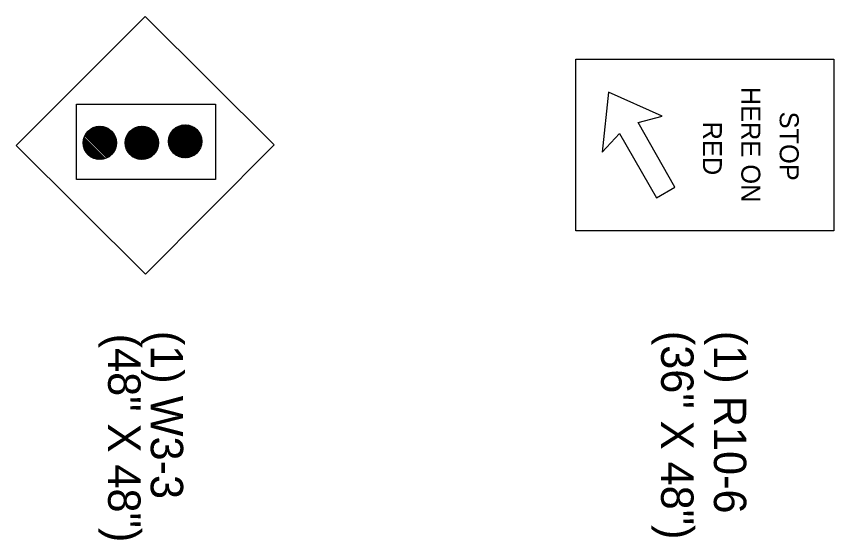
# Model space of a CAD drawing. Extents: x 1678017 to 1687792, y 404433 to 413488.
# Drawn here: x 1678979.79 to 1678994.93, y 409282.68 to 409292.38 of the extents above; entities that cross this region are included whole.
import ezdxf

# ---------------------------------------------------------------- set-up
doc = ezdxf.new("R2010")
doc.units = 0
doc.layers.add('Default', color=7, linetype='Continuous')

msp = doc.modelspace()

# ---------------------------------------------------------------- linework, layer by layer
at = {"layer": 'Default'}
for p, q in [((1678979.785, 409289.989), (1678982.171, 409292.383)), ((1678984.564, 409289.997), (1678982.171, 409292.383)), ((1678982.835, 409290.362), (1678983.213, 409289.985)), ((1678982.85, 409290.366), (1678983.217, 409290)), ((1678982.866, 409290.369), (1678983.22, 409290.016)), ((1678982.883, 409290.371), (1678983.222, 409290.033)), ((1678982.901, 409290.373), (1678983.223, 409290.05)), ((1678982.919, 409290.373), (1678983.223, 409290.069)), ((1678982.939, 409290.372), (1678983.222, 409290.089)), ((1678982.961, 409290.37), (1678983.22, 409290.11)), ((1678982.984, 409290.365), (1678983.216, 409290.134)), ((1678981.079, 409290.214), (1678981.509, 409289.784)), ((1678981.087, 409290.225), (1678981.52, 409289.792)), ((1678981.096, 409290.235), (1678981.531, 409289.8)), ((1678981.105, 409290.245), (1678981.541, 409289.809)), ((1678981.114, 409290.255), (1678981.55, 409289.819)), ((1678981.124, 409290.264), (1678981.56, 409289.828)), ((1678981.134, 409290.273), (1678981.568, 409289.838)), ((1678981.144, 409290.281), (1678981.577, 409289.849)), ((1678981.155, 409290.289), (1678981.585, 409289.86)), ((1678981.167, 409290.297), (1678981.592, 409289.871)), ((1678981.179, 409290.304), (1678981.6, 409289.883)), ((1678981.191, 409290.311), (1678981.606, 409289.896)), ((1678981.204, 409290.317), (1678981.612, 409289.908)), ((1678981.217, 409290.323), (1678981.618, 409289.922)), ((1678981.231, 409290.328), (1678981.623, 409289.935)), ((1678981.245, 409290.332), (1678981.628, 409289.95)), ((1678981.26, 409290.336), (1678981.632, 409289.965)), ((1678981.276, 409290.34), (1678981.635, 409289.98)), ((1678981.292, 409290.342), (1678981.638, 409289.997)), ((1678981.31, 409290.344), (1678981.639, 409290.014)), ((1678981.328, 409290.345), (1678981.64, 409290.032)), ((1678981.347, 409290.344), (1678981.64, 409290.052)), ((1678981.368, 409290.343), (1678981.638, 409290.072)), ((1678981.39, 409290.339), (1678981.635, 409290.095)), ((1678981.415, 409290.333), (1678981.629, 409290.12)), ((1678981.444, 409290.324), (1678981.619, 409290.148)), ((1678981.479, 409290.307), (1678981.603, 409290.184)), ((1678981.863, 409290.219), (1678982.294, 409289.787)), ((1678981.871, 409290.229), (1678982.305, 409289.796)), ((1678981.88, 409290.24), (1678982.315, 409289.804)), ((1678981.889, 409290.25), (1678982.325, 409289.813)), ((1678981.898, 409290.259), (1678982.335, 409289.823)), ((1678981.908, 409290.268), (1678982.344, 409289.833)), ((1678981.919, 409290.277), (1678982.352, 409289.843)), ((1678981.929, 409290.285), (1678982.361, 409289.854)), ((1678981.94, 409290.293), (1678982.368, 409289.865)), ((1678981.952, 409290.3), (1678982.376, 409289.877)), ((1678981.964, 409290.307), (1678982.383, 409289.889)), ((1678981.977, 409290.314), (1678982.389, 409289.901)), ((1678981.99, 409290.32), (1678982.395, 409289.914)), ((1678982.003, 409290.325), (1678982.4, 409289.928)), ((1678982.017, 409290.33), (1678982.405, 409289.942)), ((1678982.032, 409290.334), (1678982.41, 409289.956)), ((1678982.047, 409290.338), (1678982.413, 409289.972)), ((1678982.063, 409290.341), (1678982.416, 409289.988)), ((1678982.08, 409290.343), (1678982.419, 409290.004)), ((1678982.098, 409290.344), (1678982.42, 409290.022)), ((1678982.116, 409290.345), (1678982.42, 409290.041)), ((1678982.136, 409290.344), (1678982.419, 409290.061)), ((1678982.158, 409290.341), (1678982.417, 409290.082)), ((1678982.181, 409290.337), (1678982.412, 409290.105)), ((1678982.207, 409290.33), (1678982.405, 409290.132)), ((1678982.238, 409290.318), (1678982.393, 409290.163)), ((1678982.28, 409290.295), (1678982.37, 409290.204)), ((1678982.644, 409290.212), (1678983.062, 409289.794)), ((1678982.651, 409290.224), (1678983.075, 409289.801)), ((1678982.658, 409290.236), (1678983.086, 409289.808)), ((1678982.666, 409290.247), (1678983.097, 409289.816)), ((1678982.674, 409290.258), (1678983.108, 409289.824)), ((1678982.683, 409290.268), (1678983.118, 409289.833)), ((1678982.692, 409290.278), (1678983.128, 409289.842)), ((1678982.702, 409290.287), (1678983.138, 409289.851)), ((1678982.711, 409290.296), (1678983.147, 409289.861)), ((1678982.722, 409290.305), (1678983.155, 409289.871)), ((1678982.733, 409290.313), (1678983.164, 409289.882)), ((1678982.744, 409290.321), (1678983.172, 409289.893)), ((1678982.755, 409290.328), (1678983.179, 409289.905)), ((1678982.767, 409290.335), (1678983.186, 409289.917)), ((1678982.78, 409290.342), (1678983.192, 409289.929)), ((1678982.793, 409290.348), (1678983.198, 409289.942)), ((1678982.806, 409290.353), (1678983.204, 409289.956)), ((1678982.82, 409290.358), (1678983.209, 409289.97)), ((1678983.01, 409290.358), (1678983.208, 409290.16)), ((1678983.041, 409290.346), (1678983.196, 409290.191)), ((1678983.083, 409290.323), (1678983.174, 409290.233)), ((1678981.024, 409290.06), (1678981.356, 409289.729)), ((1678981.026, 409290.077), (1678981.373, 409289.731)), ((1678981.029, 409290.094), (1678981.389, 409289.733)), ((1678981.032, 409290.109), (1678981.405, 409289.737)), ((1678981.036, 409290.124), (1678981.42, 409289.741)), ((1678981.041, 409290.139), (1678981.434, 409289.745)), ((1678981.052, 409290.166), (1678981.461, 409289.756)), ((1678981.058, 409290.178), (1678981.474, 409289.762)), ((1678981.065, 409290.191), (1678981.486, 409289.769)), ((1678981.072, 409290.202), (1678981.498, 409289.776)), ((1678981.805, 409290.068), (1678982.143, 409289.729)), ((1678981.807, 409290.085), (1678982.16, 409289.732)), ((1678981.81, 409290.101), (1678982.176, 409289.735)), ((1678981.814, 409290.116), (1678982.192, 409289.738)), ((1678981.818, 409290.131), (1678982.206, 409289.743)), ((1678981.823, 409290.145), (1678982.22, 409289.748)), ((1678981.828, 409290.158), (1678982.234, 409289.753)), ((1678981.834, 409290.171), (1678982.247, 409289.759)), ((1678981.841, 409290.184), (1678982.259, 409289.765)), ((1678981.848, 409290.196), (1678982.271, 409289.772)), ((1678981.855, 409290.207), (1678982.283, 409289.78)), ((1678982.607, 409290.079), (1678982.929, 409289.756)), ((1678982.607, 409290.06), (1678982.91, 409289.756)), ((1678982.608, 409290.096), (1678982.947, 409289.758)), ((1678982.61, 409290.113), (1678982.963, 409289.76)), ((1678982.613, 409290.129), (1678982.979, 409289.763)), ((1678982.617, 409290.144), (1678982.995, 409289.767)), ((1678982.621, 409290.159), (1678983.009, 409289.771)), ((1678982.626, 409290.173), (1678983.023, 409289.776)), ((1678982.632, 409290.187), (1678983.037, 409289.781)), ((1678982.638, 409290.2), (1678983.05, 409289.787)), ((1678982.18, 409287.603), (1678979.785, 409289.989)), ((1678981.023, 409290.042), (1678981.338, 409289.728)), ((1678981.023, 409290.023), (1678981.318, 409289.728)), ((1678981.025, 409290.002), (1678981.298, 409289.73)), ((1678981.028, 409289.98), (1678981.276, 409289.733)), ((1678981.034, 409289.956), (1678981.251, 409289.739)), ((1678981.043, 409289.928), (1678981.223, 409289.748)), ((1678981.803, 409290.032), (1678982.107, 409289.728)), ((1678981.804, 409290.05), (1678982.126, 409289.728)), ((1678981.804, 409290.012), (1678982.087, 409289.729)), ((1678981.807, 409289.99), (1678982.066, 409289.731)), ((1678981.811, 409289.967), (1678982.042, 409289.736)), ((1678981.818, 409289.941), (1678982.016, 409289.743)), ((1678981.83, 409289.91), (1678981.985, 409289.755)), ((1678982.18, 409287.603), (1678984.564, 409289.997)), ((1678982.607, 409290.04), (1678982.89, 409289.757)), ((1678982.61, 409290.019), (1678982.869, 409289.759)), ((1678982.614, 409289.995), (1678982.846, 409289.764)), ((1678982.622, 409289.969), (1678982.819, 409289.771)), ((1678982.634, 409289.938), (1678982.788, 409289.783)), ((1678981.058, 409289.893), (1678981.189, 409289.763)), ((1678981.099, 409289.833), (1678981.129, 409289.804)), ((1678981.853, 409289.868), (1678981.943, 409289.778)), ((1678982.657, 409289.896), (1678982.746, 409289.806))]:
    msp.add_line(p, q, dxfattribs=at)
for points in [[(1678994.935, 409288.403), (1678990.154, 409288.403), (1678990.154, 409291.59), (1678994.935, 409291.59)], [(1678991.991, 409289.218), (1678991.309, 409290.412), (1678991.755, 409290.531), (1678990.763, 409290.974), (1678990.643, 409289.864), (1678990.966, 409290.21), (1678991.652, 409289.02)], [(1678983.476, 409290.754), (1678983.476, 409289.36), (1678980.903, 409289.36), (1678980.903, 409290.754)]]:
    msp.add_lwpolyline(points, close=True, dxfattribs=at)
for centre in [(1678982.915, 409290.065), (1678981.332, 409290.036), (1678982.112, 409290.036)]:
    msp.add_circle(centre, 0.308, dxfattribs=at)

# ---------------------------------------------------------------- texts
for s, height, rotation, p in [('HERE ON', 0.3521, 270.0004, (1678993.223, 409291.077)), ('STOP', 0.3521, 270.0004, (1678993.935, 409290.616)), ('RED', 0.3521, 270.0004, (1678992.511, 409290.431)), ('(48" X 48")', 0.6, 270, (1678981.487, 409286.498)), ('(1) W3-3', 0.6, 270, (1678982.277, 409286.551)), ('(36" X 48")', 0.6, 270, (1678991.737, 409286.551)), ('(1) R10-6', 0.6, 270, (1678992.715, 409286.551))]:
    msp.add_text(s, height=height, rotation=rotation, dxfattribs=at).set_placement(p)

doc.saveas('drawing.dxf')
